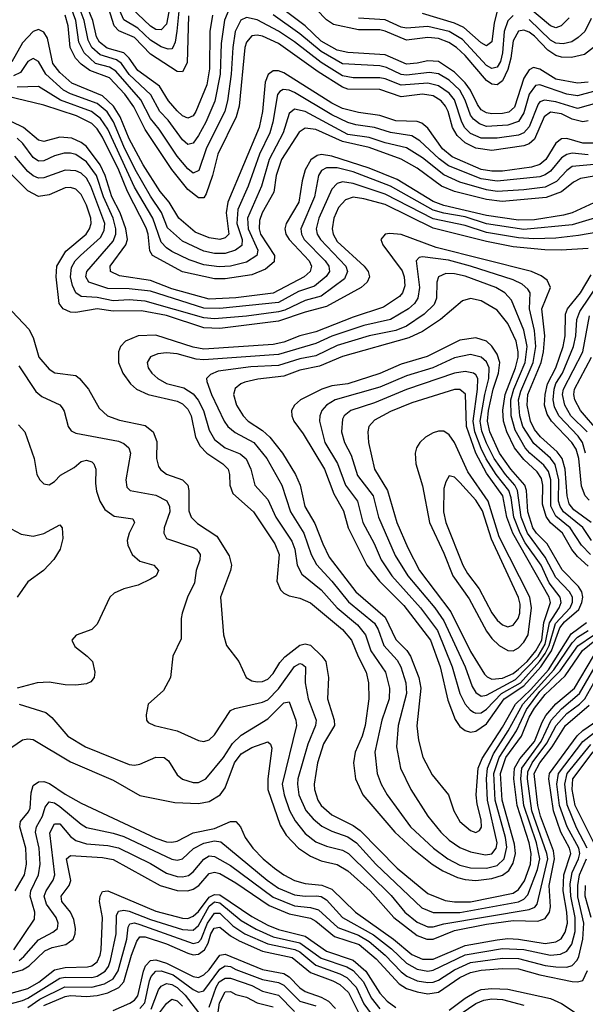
# Model space of a CAD drawing. Header units: inches. Extents: x 501365 to 657855, y 482276 to 547543.
# Tile 850 of 957: x 631040 to 633160, y 494925 to 498614. Entities that reach past the tile are written whole.
import ezdxf

# ---------------------------------------------------------------- set-up
doc = ezdxf.new("R2010")
doc.units = ezdxf.units.IN
doc.header["$MEASUREMENT"] = 0
doc.layers.add('A6439', color=7, linetype='Continuous')

msp = doc.modelspace()

# ---------------------------------------------------------------- linework, layer by layer
at = {"layer": 'A6439', "color": 5}
for points, elevation in [([(633210, 498302.9), (633130, 498280.6), (633050, 498306.4), (633007.5, 498312.5), (632990, 498305.6), (632982.8, 498297.2), (632950, 498212.2), (632930, 498189.9), (632910, 498181.5), (632830, 498169.5), (632770, 498169.7), (632730, 498187.8), (632708.3, 498208.3), (632696.7, 498230), (632670, 498313), (632650, 498337.9), (632610, 498365.8), (632570, 498375.4), (632470, 498367.9), (632410, 498392.6), (632390, 498396.4), (632290, 498395.7), (632250, 498403.9), (632170, 498452.7), (632070, 498530.6), (632010, 498570.9), (631930, 498612.6), (631890, 498621.9), (631868.5, 498611.5), (631847.9, 498570), (631838.3, 498510), (631833.1, 498410), (631819, 498310), (631808.9, 498271.1), (631739.5, 498130), (631711.8, 498048.2), (631690, 498038.9), (631670, 498055), (631630, 498102.1), (631563.2, 498203.2), (631530, 498243.6), (631493.6, 498313.6), (631400.9, 498420.9), (631376.2, 498436.1), (631324.6, 498450), (631281.2, 498490), (631262, 498530), (631250.3, 498610), (631199.5, 498750)], 4360), ([(631762.3, 498630), (631753.1, 498570), (631750.9, 498430), (631742, 498370), (631700.3, 498270), (631690, 498253.9), (631670, 498244.6), (631650, 498254), (631630, 498272.4), (631597.8, 498310), (631564.2, 498364.2), (631483, 498423), (631449.9, 498469.8), (631430, 498489.1), (631367.5, 498507.5), (631339.3, 498530), (631328.5, 498550), (631314.1, 498610), (631282, 498690)], 4320), ([(631639.3, 498670), (631629.5, 498570.5), (631622.4, 498530), (631614.1, 498510), (631610, 498505), (631596.4, 498503.6), (631570, 498511.4), (631530, 498537.4), (631482.5, 498582.5), (631430, 498613.3), (631396.5, 498690)], 4260), ([(631611.9, 498710), (631590, 498596.8), (631570, 498576.1), (631550, 498576.9), (631530, 498589.7), (631457.9, 498657.9)], 4240), ([(631831.7, 498668.3), (631808, 498612), (631795.6, 498524.4), (631791.1, 498410), (631771.5, 498308.5), (631737.9, 498230), (631710, 498179.3), (631690, 498151.6), (631670, 498145.9), (631650, 498163.2), (631597, 498237), (631565, 498270), (631531.8, 498331.8), (631450, 498408), (631421.7, 498450), (631403.4, 498463.4), (631341.4, 498481.5), (631309.9, 498509.9), (631296.8, 498536.8), (631281.6, 498610), (631259.2, 498670)], 4340), ([(631672.3, 498627.7), (631668, 498451.9), (631650, 498418.3), (631630, 498419.4), (631530, 498483.9), (631470, 498547.3), (631411.3, 498571.3), (631393.5, 498590), (631373.8, 498653.8)], 4280), ([(633170, 498379.6), (633130, 498376.2), (633050, 498391.2), (632990, 498428.5), (632965.6, 498434.4), (632950, 498426.3), (632930, 498395.1), (632894.5, 498285.5), (632873, 498267), (632850, 498262.1), (632810, 498260.8), (632790, 498264.6), (632770, 498275.9), (632755.5, 498295.5), (632730.1, 498350), (632710, 498377), (632670, 498417.2), (632610, 498456.5), (632570, 498460), (632529.8, 498450.2), (632490, 498447.1), (632410, 498481.8), (632270, 498491.3), (632230, 498499.6), (632170, 498532.6), (632110.5, 498590.5), (632010, 498665.7)], 4320), ([(633190, 498509.5), (633156.2, 498483.7), (633107.7, 498472.3), (633070, 498473.6), (633050, 498479.2), (633019.5, 498499.5), (632970, 498551.7), (632950, 498566.7), (632930, 498574.2), (632910, 498570.3), (632890, 498534.2), (632881.3, 498470), (632870, 498427.6), (632850, 498385.2), (632830, 498369), (632810, 498372), (632790, 498385.3), (632710, 498479), (632676.9, 498510), (632648.6, 498528.6), (632610, 498542.7), (632570, 498547.4), (632490, 498537), (632410, 498571), (632390, 498575.3), (632310, 498575.3), (632216, 498596), (632190, 498613.4), (632152.2, 498652.2)], 4280), ([(632830.7, 498650), (632818.1, 498601.9), (632809, 498531), (632790, 498515.8), (632770, 498526.4), (632704.2, 498584.2), (632670, 498600.8), (632550, 498637.4)], 4240), ([(633099.2, 498620.8), (633069.4, 498590.6), (633050, 498583.5), (633030, 498590.6), (632930, 498673.7)], 4240), ([(633170, 498234.3), (633150, 498231.2), (633110, 498241.6), (633070, 498261.4), (633030, 498266.8), (633005.7, 498250), (632970, 498166.6), (632950, 498148.2), (632930, 498141.3), (632810, 498123.5), (632750, 498131.8), (632710, 498152.3), (632680, 498180), (632662, 498210), (632646.3, 498270), (632636.4, 498290), (632619.1, 498310), (632590, 498327.9), (632550, 498335.1), (632470, 498325.1), (632390, 498351.8), (632270, 498353.5), (632250, 498360.4), (632158.5, 498418.5), (632010, 498524.3), (631950, 498552), (631930, 498555.9), (631910, 498553.3), (631890, 498530), (631884.3, 498510), (631862.1, 498290), (631851.6, 498250), (631782.7, 498110), (631763.2, 498030), (631738.7, 497961.3), (631730, 497946.9), (631710, 497946.1), (631670, 497978.1), (631610, 498052.9), (631510, 498202.1), (631467.8, 498287.8), (631434.3, 498334.3), (631376.2, 498396.2), (631303, 498423), (631270, 498447.4), (631249.2, 498470), (631229.2, 498509.2), (631221.9, 498590), (631210.5, 498630)], 4380), ([(633190, 498344.3), (633130, 498329), (633090, 498335.2), (632990, 498370.2), (632973.5, 498366.5), (632950, 498335), (632930, 498264.2), (632910, 498232.5), (632870, 498218), (632790, 498213.9), (632763, 498223), (632740.6, 498240.6), (632730, 498255.8), (632710, 498312.6), (632689.6, 498349.6), (632650, 498387.1), (632610, 498411.1), (632575.5, 498415.5), (632490, 498405.3), (632470, 498408.3), (632414.9, 498434.9), (632390, 498440.9), (632250, 498448.2), (632170, 498494.1), (632090, 498561.1), (631990, 498631.9)], 4340), ([(632890, 498628.9), (632870, 498608.9), (632855.3, 498570), (632849.8, 498490), (632842.5, 498457.5), (632830, 498435.7), (632810, 498431.3), (632790, 498442.1), (632699.8, 498539.8), (632650, 498569), (632570, 498588.7), (632490, 498581.9), (632470, 498586.2), (632410, 498612.9), (632310, 498619.7)], 4260), ([(633181.3, 498618.7), (633157.6, 498570), (633133.7, 498546.3), (633109, 498531), (633077, 498523), (633050, 498525.4), (633030, 498536.4), (632950, 498614.9)], 4260), ([(633188.8, 498151.2), (633150, 498151.6), (633090, 498168.4), (633070, 498167), (633050, 498151.1), (633011.8, 498090), (632990, 498070.7), (632958.8, 498061.2), (632850, 498046.4), (632810, 498046), (632770, 498052.4), (632660.4, 498100.4), (632624.3, 498130), (632570, 498206.7), (632546.6, 498226.6), (632530, 498231.7), (632450, 498234.8), (632390, 498254.9), (632310, 498265.8), (632250, 498281.3), (632210, 498300.9), (632030, 498414.7), (632010, 498421.6), (631990, 498422.1), (631971.7, 498408.3), (631960.5, 498379.5), (631950.4, 498269.6), (631938, 498210), (631820.6, 497930), (631814.4, 497890), (631823.3, 497810), (631810, 497796.2), (631790, 497789.9), (631750, 497796.3), (631697.5, 497817.5), (631637, 497870), (631600.2, 497930), (631565.9, 497970), (631502.5, 498070), (631450, 498167.7), (631416.4, 498250), (631391.5, 498290), (631350, 498328.7), (631235.6, 498375.6), (631190, 498415.7), (631163.8, 498450), (631143.9, 498543.9), (631130, 498567.2), (631110, 498577.2), (631090, 498569.3), (631050, 498527.5), (631010, 498456)], 4420), ([(633170, 498107.5), (633110, 498113.8), (633090, 498109.1), (633070, 498095.6), (633030, 498046.2), (633010, 498032.3), (632990, 498025.5), (632830, 498009.2), (632770, 498017.3), (632646.8, 498066.8), (632612.3, 498092.3), (632539.9, 498159.9), (632510, 498178.7), (632430, 498191.1), (632369.8, 498209.8), (632299.9, 498220.1), (632270, 498228.9), (632210, 498257.1), (632070, 498341), (632050, 498349.9), (632028, 498352), (632015.1, 498344.9), (632006.8, 498333.2), (631988.7, 498230), (631977.2, 498190), (631939.1, 498110), (631895.7, 497990), (631857.7, 497902.3), (631854.2, 497850), (631873.9, 497790), (631872.5, 497767.5), (631849.4, 497750.6), (631810, 497737.3), (631770, 497737.4), (631730, 497747), (631650, 497783.9), (631594.3, 497834.3), (631572, 497892), (631530, 497952.9), (631473, 498053), (631430, 498138.5), (631391.4, 498231.4), (631367.9, 498267.9), (631330, 498299.3), (631230, 498336.2), (631203.7, 498350), (631138.2, 498410), (631110, 498457.2), (631090, 498468.8), (631070, 498457.1), (631043.6, 498416.4), (631016.5, 498403.5)], 4440), ([(633207, 498073), (633110, 498063.3), (633090, 498048.9), (633052.3, 498007.7), (633010, 497985.9), (632930, 497975.7), (632830, 497970.6), (632790, 497975.9), (632690, 498005.2), (632630, 498032.7), (632550, 498095.9), (632490, 498133.7), (632410, 498152.3), (632350, 498172.6), (632270, 498183.6), (632110, 498269.7), (632070, 498278.5), (632050, 498262.6), (632026.9, 498190), (631975.2, 498090), (631945.9, 497990), (631894.2, 497870), (631895.9, 497830), (631933.1, 497750), (631929.2, 497730), (631890, 497705.8), (631830, 497690.7), (631787.3, 497687.3), (631730, 497695.4), (631674.6, 497714.6), (631610, 497745.3), (631590, 497758.5), (631570, 497779.7), (631538.5, 497870), (631470, 497986.4), (631370, 498203.4), (631343.4, 498243.4), (631309.6, 498269.5), (631192.4, 498312.4), (631110, 498363), (631030, 498361)], 4460), ([(633294.9, 498045.1), (633141.4, 498018.6), (633115.4, 498004.6), (633070, 497968.2), (633012.6, 497947.4), (632847.9, 497932.1), (632790, 497939.6), (632669.2, 497970), (632621.3, 497990), (632530, 498057.7), (632470, 498091), (632350, 498135.1), (632250, 498157.4), (632150, 498202.5), (632110, 498207.2), (632087.8, 498192.3), (632021.4, 498090), (632000.7, 498030), (631992.2, 497967.8), (631949.4, 497890.6), (631938.8, 497861.2), (631937, 497830), (631943, 497810), (631995.6, 497730), (631994, 497706), (631961.2, 497678.8), (631910, 497657.8), (631810, 497643.5), (631770, 497643.4), (631650, 497669.7), (631537.3, 497730), (631528, 497748), (631521.4, 497810), (631514.1, 497834.1), (631444.1, 497970), (631412, 498050), (631350, 498173.6), (631330, 498205.4), (631310, 498224.9), (631253.3, 498253.3), (631130, 498293.1), (630990, 498327.3)], 4480), ([(633192.1, 497927.9), (633110, 497890.4), (633078.4, 497881.6), (632970, 497864.4), (632910, 497862.1), (632790, 497880.6), (632630, 497917.5), (632590, 497932.3), (632454.6, 498014.6), (632350, 498057.7), (632210, 498102.7), (632171.5, 498108.5), (632155.5, 498104.5), (632131.6, 498088.4), (632109.4, 498050.6), (632098.2, 498010), (632086.3, 497930), (632038.8, 497850), (632033.7, 497830), (632037.7, 497810), (632049.8, 497790), (632124.6, 497710), (632133.9, 497690), (632128.8, 497670), (632106.4, 497650), (631990, 497589.4), (631850, 497571.8), (631750, 497566.4), (631610, 497606), (631530, 497636.4), (631414.6, 497654.6), (631379.9, 497670), (631378.7, 497690), (631438.1, 497770), (631443.5, 497790), (631438.3, 497830), (631416, 497890), (631385, 497950), (631360.7, 498030), (631341.5, 498070), (631290, 498138.5), (631270, 498154.2), (631235.2, 498170), (631190, 498173.3), (631130, 498157.7), (631120.1, 498159.9), (631110, 498162.4), (631054.6, 498210), (631010.8, 498230.8)], 4520), ([(633210, 497875.7), (633110, 497845.7), (632930, 497827.5), (632790, 497849.3), (632710, 497875.6), (632630, 497888.7), (632590, 497900.1), (632430, 497989.8), (632290, 498044.2), (632230, 498059), (632190, 498059), (632171.4, 498048.6), (632160.4, 498030), (632145.1, 497950), (632093.9, 497830), (632096.4, 497810), (632106.5, 497790), (632185.5, 497710), (632199, 497690), (632201.7, 497670), (632188.3, 497651.7), (632144.5, 497615.6), (632084.9, 497595.1), (632010, 497554.7), (631790, 497531.6), (631730, 497532.9), (631530, 497596.6), (631450, 497605.3), (631370, 497606.2), (631298.7, 497630), (631288, 497650), (631291.4, 497670), (631390, 497783.7), (631400, 497810), (631400.2, 497830), (631390.6, 497870), (631354.4, 497950), (631327.4, 498030), (631290, 498080.8), (631250, 498108.4), (631230, 498113.9), (631206.5, 498113.5), (631170, 498103.8), (631130, 498084.4), (631110, 498084), (631090, 498097.7), (631052.4, 498150), (631030, 498169.9)], 4540), ([(633330, 497838.4), (633134.9, 497805.1), (633050, 497795.3), (632967.3, 497792.7), (632910, 497796), (632790, 497816.4), (632710, 497843.1), (632590, 497867.4), (632410, 497960.5), (632290, 498000.5), (632250, 498006.4), (632230, 498000.5), (632210, 497978.9), (632161, 497870), (632151, 497830), (632155.2, 497810), (632167.3, 497790), (632262.3, 497690), (632268.4, 497670), (632256.9, 497643.1), (632170, 497578), (632110, 497561.4), (632034.3, 497525.7), (632010, 497519.1), (631890, 497502.6), (631770, 497493.7), (631730, 497496.3), (631510, 497559.4), (631450, 497564.2), (631390, 497560), (631330, 497572.8), (631270, 497576.6), (631250.2, 497590.2), (631238.3, 497618.3), (631229.9, 497650.1), (631234.3, 497685.7), (631248.3, 497710), (631267.4, 497730), (631342.7, 497797.3), (631356.4, 497823.6), (631358.7, 497850), (631307, 497990), (631290, 498019.8), (631270, 498038.4), (631250, 498047.8), (631210, 498050.3), (631130, 498021.1), (631110, 498020.3), (631090, 498028.9), (631070, 498045.2), (631021.8, 498101.8)], 4560), ([(633170, 497756.8), (633069.8, 497750.2), (633008.5, 497751.5), (632890, 497763), (632790, 497783.2), (632590, 497833.2), (632410, 497921.1), (632330, 497943), (632290, 497949), (632260.8, 497939.2), (632235.1, 497910), (632217.2, 497870), (632210.7, 497830), (632214.8, 497810), (632230, 497783.3), (632331.5, 497690), (632345.8, 497670), (632350.9, 497650), (632342.1, 497630), (632319.6, 497610), (632190, 497539.6), (632110, 497518.4), (632010, 497483.8), (631790, 497456.6), (631730, 497459.3), (631590, 497505.1), (631497, 497523), (631390, 497521.2), (631330, 497530.4), (631250, 497516.4), (631230, 497518.2), (631202.6, 497530), (631187.8, 497550), (631177.1, 497650), (631179.8, 497690), (631213.2, 497746.8), (631288.7, 497810), (631302.2, 497830), (631307.9, 497850), (631306.5, 497870), (631290, 497918.9), (631270, 497958.5), (631250, 497979), (631230, 497985), (631210, 497983.3), (631150, 497957.5), (631110, 497951.7), (631070, 497972.1), (630970, 498072.5)], 4580), ([(633181.2, 496730), (633117.3, 496777.3), (633099.6, 496799.6), (633091.3, 496830), (633084.9, 496930), (633072.8, 496970), (633054.6, 496994.6), (632991.7, 497051.7), (632970, 497078.7), (632954, 497110), (632942.4, 497170), (632944.8, 497210), (632994, 497330), (633003.7, 497370), (633007.8, 497430), (632996.7, 497530), (633029.2, 497610), (633017.4, 497637.4), (632994.7, 497654.7), (632957.7, 497670), (632600.9, 497760.9), (632470, 497808.4), (632427.1, 497812.9), (632410, 497809.8), (632393, 497790), (632400.4, 497770), (632473.1, 497673.1), (632481.3, 497650), (632483.2, 497616.8), (632475, 497590), (632463.8, 497576.2), (632403.4, 497536.6), (632290, 497499.5), (632150, 497444.2), (632090, 497429), (632030, 497405.2), (631990, 497397.4), (631730, 497378.9), (631690, 497386.4), (631550, 497431.5), (631484.2, 497430), (631436.3, 497410), (631418, 497390), (631410.1, 497370), (631410.1, 497330), (631426.9, 497290), (631455.7, 497250), (631477.4, 497230), (631521.3, 497210), (631630, 497184.8), (631650, 497174.6), (631670, 497154.3), (631682.5, 497130), (631698.4, 497050), (631715.9, 497015.9), (631741, 496990), (631801, 496950), (631821.3, 496930), (631826.8, 496910), (631827.4, 496870), (631839.2, 496839.2), (631916.3, 496770), (631996.6, 496650), (632012.8, 496610), (632004, 496510), (632017.6, 496477.6), (632030, 496465.4), (632050, 496455.1), (632090, 496447.3), (632130, 496429.6), (632249.7, 496330), (632283.3, 496290), (632308.2, 496228.2), (632338.8, 496170), (632347.3, 496130), (632348.9, 496070), (632335.3, 495970), (632323.7, 495930), (632297.2, 495870), (632291.2, 495830), (632299, 495770), (632326, 495710), (632446.2, 495570), (632511.2, 495510), (632585.9, 495450), (632625.7, 495425.7), (632681, 495401), (632710, 495392.7), (632750, 495389.6), (632810, 495396.6), (632850, 495409), (632873.1, 495426.9), (632890, 495454.3), (632897.7, 495490), (632895.1, 495524.9), (632848.7, 495690), (632842.3, 495790), (632861.8, 495850), (632921.2, 495930), (632950, 496000.6), (632970, 496035.2), (633010, 496085.6), (633084.1, 496155.9), (633149.5, 496250.5), (633221.6, 496310)], 4620), ([(633182.5, 496662.5), (633151.1, 496711.1), (633077.8, 496770), (633065.3, 496790), (633059.9, 496810), (633060.7, 496890), (633047.2, 496947.2), (633030, 496970.9), (632966.4, 497026.4), (632925.8, 497090), (632914.8, 497130), (632909.7, 497190), (632917.8, 497222.2), (632964.4, 497330), (632974, 497390), (632969.3, 497449.3), (632951.1, 497530), (632952.7, 497590), (632944.8, 497604.8), (632923.3, 497623.3), (632890, 497639.5), (632730, 497690.5), (632647.6, 497712.4), (632550, 497725.3), (632537.3, 497722.7), (632525.9, 497710), (632538.5, 497610), (632532.4, 497570), (632519.1, 497550), (632497.2, 497530), (632430, 497491), (632330, 497468.4), (632210, 497428.5), (632150, 497400.1), (632010, 497359.1), (631730, 497339.3), (631701.8, 497341.8), (631630, 497362.3), (631590, 497366.2), (631557.8, 497362.2), (631529.7, 497350.3), (631518.2, 497330), (631521.3, 497310), (631535.8, 497290), (631558, 497270), (631590, 497251), (631655.1, 497235.1), (631690, 497212.7), (631708.6, 497188.6), (631728.7, 497150), (631750, 497076.6), (631770, 497041.7), (631810, 497010.1), (631866.9, 496986.9), (631888.4, 496968.4), (631906.1, 496930), (631921.5, 496870), (631970, 496816.1), (632000.6, 496750), (632059.7, 496659.7), (632070.9, 496630), (632079.5, 496570), (632097, 496537), (632170, 496477.6), (632229.4, 496410), (632306.4, 496346.4), (632336.6, 496310), (632356.2, 496250), (632411.1, 496170), (632426.3, 496110), (632425.2, 496070), (632397.7, 495990), (632370.9, 495870), (632380.3, 495790), (632395.2, 495750), (632417.7, 495710), (632504.7, 495590), (632590.5, 495510), (632644.1, 495470), (632690, 495447.1), (632730, 495437.2), (632790, 495435.1), (632830, 495445.1), (632855.4, 495470), (632865.7, 495514.3), (632861.3, 495550), (632822.1, 495690), (632817.4, 495790), (632836.5, 495850), (632901.5, 495950), (632939.3, 496030), (632990, 496097.3), (633066, 496174), (633132.2, 496267.8), (633190, 496308.6)], 4640), ([(633179.6, 496610), (633145.7, 496645.7), (633103, 496710), (633050, 496753.6), (633030.9, 496790.9), (633030.1, 496890), (633021.3, 496921.3), (633004.8, 496944.8), (632951.5, 496990), (632934.7, 497010), (632896.6, 497076.6), (632881.9, 497130), (632881.1, 497190), (632891.5, 497230), (632934.8, 497330), (632941.6, 497390), (632930, 497450.5), (632883.2, 497563.2), (632858.5, 497590), (632825, 497610), (632710, 497653.1), (632670, 497662.2), (632636.7, 497663.3), (632609.6, 497650), (632604, 497630), (632602.3, 497570), (632593, 497547), (632556, 497510), (632490, 497465.3), (632450, 497449.7), (632350, 497429.2), (632230, 497393), (632150, 497355), (632090, 497343.8), (632010, 497317.9), (631906.8, 497313.2), (631783.6, 497296.5), (631754.8, 497285.2), (631740.5, 497270), (631741.3, 497258.7), (631759.4, 497210), (631806.9, 497110), (631820.6, 497090), (631847.1, 497067.1), (631917.7, 497030), (631966.6, 496970), (632022.4, 496870), (632054.8, 496770), (632105.4, 496690), (632132.5, 496610), (632152.3, 496572.3), (632210.4, 496510), (632272.5, 496432.5), (632370, 496353.6), (632384, 496330), (632404.4, 496270), (632454.6, 496214.6), (632468.5, 496190), (632487.1, 496130), (632490.3, 496090), (632457.9, 495970), (632452.6, 495890), (632466.7, 495810), (632505.5, 495730), (632569.1, 495630), (632618.4, 495570), (632650, 495540.3), (632690, 495513.3), (632730, 495496.2), (632785.2, 495485.2), (632810, 495489.5), (632826.1, 495510), (632830, 495530), (632792.7, 495690), (632789, 495770), (632793.3, 495810), (632816.3, 495863.7), (632871.2, 495950), (632926.1, 496050), (633042.2, 496177.8), (633110, 496279), (633130, 496300.4), (633170, 496325.5)], 4660), ([(633174.2, 496814.2), (633159.2, 496830), (633145.9, 496865.9), (633135.3, 496970), (633125.1, 497005.1), (633109.3, 497030), (633033, 497110), (633016.6, 497136.6), (633006.7, 497170), (633009.5, 497210), (633018, 497250), (633048.8, 497310), (633076.6, 497390), (633084, 497430), (633085.3, 497510), (633093.1, 497530), (633142.4, 497590), (633181.9, 497658.1)], 4580), ([(633161.1, 496990), (633149.6, 497029.6), (633133, 497053), (633060.5, 497130), (633043.8, 497163.8), (633039.8, 497190), (633042.8, 497230), (633049.4, 497250.6), (633074.6, 497290), (633116.1, 497390), (633124.5, 497430), (633128.4, 497490), (633139.1, 497520.9), (633212.2, 497627.8)], 4560), ([(630990, 497543.5), (631073.8, 497453.8), (631090, 497423.6), (631111.4, 497350), (631150, 497305), (631171.4, 497291.4), (631250, 497280.4), (631264, 497270), (631297.4, 497230), (631338.5, 497158.5), (631369.4, 497129.4), (631413.9, 497113.9), (631510, 497093.2), (631540.1, 497070), (631554, 497034), (631553.3, 496970), (631560.2, 496940.2), (631568.2, 496928.2), (631590, 496911.5), (631650.4, 496890.4), (631670, 496870.2), (631674.2, 496850), (631673.7, 496773.7), (631683.3, 496750), (631706.8, 496726.8), (631778.4, 496678.4), (631825.1, 496605.1), (631833.4, 496570), (631830.7, 496550), (631792.8, 496450), (631803.7, 496310), (631815.7, 496270), (631861.9, 496210), (631888.4, 496150), (631910, 496137), (631930, 496133), (631950, 496134.4), (631970, 496143.7), (631990, 496164.6), (632014.8, 496205.2), (632033.6, 496226.4), (632090, 496270.6), (632110, 496276.2), (632130.4, 496270.5), (632172.9, 496230), (632186.8, 496210), (632197.2, 496150), (632193.6, 496070), (632218.8, 495990), (632220.3, 495970), (632179, 495901), (632156.3, 495830), (632144.1, 495750), (632145.1, 495730), (632157.8, 495690), (632170.5, 495670), (632210, 495635), (632290, 495594.9), (632316.1, 495576.1), (632455.3, 495435.3), (632570, 495339.9), (632634.8, 495314.8), (632670, 495309.4), (632730, 495309.1), (632890, 495342), (632910, 495355.7), (632932, 495388), (632954.7, 495450), (632957.2, 495490), (632949.6, 495530), (632904.3, 495670), (632892.4, 495770), (632894.7, 495810), (632914.7, 495845.3), (632969, 495910), (632997.6, 495982.4), (633012.5, 496007.5), (633050, 496050.4), (633118.9, 496110), (633190.3, 496230)], 4580), ([(633170, 496567.2), (633130, 496603), (633108.8, 496628.8), (633074.4, 496690), (633029, 496729), (633012.8, 496752.8), (632999.3, 496799.3), (633001, 496870), (632995.5, 496895.5), (632979.6, 496919.6), (632930, 496965.6), (632894.9, 497010), (632865.3, 497070), (632853.3, 497110), (632850.6, 497150.6), (632859.4, 497210), (632898.1, 497310), (632907.6, 497350), (632908.7, 497370), (632901, 497410), (632870, 497476.2), (632830, 497525.8), (632770, 497559.9), (632730, 497568.9), (632700.1, 497559.9), (632616.8, 497490), (632550, 497445.1), (632498.5, 497421.5), (632250, 497351.4), (632163.7, 497316.3), (632090, 497300.2), (632030, 497278.8), (631932.4, 497267.6), (631884.4, 497255.6), (631869.3, 497250), (631847.7, 497232.3), (631840.9, 497210), (631853.1, 497170), (631877.7, 497130), (631896.8, 497110), (631950, 497074.7), (631977.7, 497050), (632024.5, 496990), (632073.5, 496910), (632091, 496870), (632109.1, 496790), (632146.6, 496726.6), (632175.6, 496650), (632200.5, 496600.5), (632299.4, 496470), (632410, 496375.4), (632450, 496291.5), (632491.1, 496251), (632505.1, 496230), (632535.7, 496150), (632543.9, 496110), (632528.3, 495968.3), (632534.3, 495914.3), (632551.2, 495851.2), (632585.4, 495785.4), (632647.2, 495710), (632666.9, 495650), (632690, 495610.2), (632730, 495576.8), (632750, 495568.5), (632763.9, 495576.1), (632770.5, 495589.5), (632770, 495616.9), (632754.8, 495674.8), (632751.3, 495710), (632758.4, 495810), (632773.4, 495846.6), (632850, 495963.2), (632897.8, 496050), (632955.5, 496104.5), (633021.4, 496178.6), (633106.7, 496313.3), (633164.4, 496355.6)], 4680), ([(633166.2, 497070), (633106, 497130), (633083.5, 497170), (633074.2, 497210), (633077.9, 497230), (633150, 497370), (633175.9, 497504.1)], 4540), ([(633210.6, 497070), (633141.4, 497150), (633120.9, 497190), (633116.3, 497210), (633119.1, 497230), (633183.6, 497350)], 4520), ([(631036.7, 497316.7), (631100.3, 497220.3), (631122.7, 497202.7), (631190, 497171), (631199.7, 497159.7), (631207.1, 497147.1), (631221.4, 497090), (631233.2, 497073.1), (631250, 497064.6), (631410, 497035.4), (631430, 497026.4), (631449.3, 497010), (631455.3, 496990), (631437.8, 496890), (631442.1, 496862.1), (631454, 496850), (631550, 496832.8), (631591.5, 496811.5), (631601.7, 496790), (631602.5, 496770), (631581.1, 496710), (631579.8, 496690), (631590, 496670.3), (631690, 496636.9), (631702.9, 496630), (631716.4, 496610), (631715.7, 496590), (631701.7, 496550), (631695.4, 496504.6), (631668.6, 496450), (631648.6, 496390), (631644.6, 496370), (631645.4, 496294.6), (631614.3, 496230), (631605.8, 496150), (631579.4, 496100.6), (631521.6, 496050), (631514, 496010), (631514.9, 495990), (631521.2, 495981.2), (631544.7, 495970), (631630, 495950.1), (631710, 495913.9), (631730, 495910.2), (631750, 495916), (631770, 495935.2), (631830, 496026.5), (631846.3, 496033.7), (631950, 496056.6), (631970, 496066.4), (632010, 496107.5), (632070, 496190.5), (632090, 496202.6), (632099.1, 496199.1), (632111, 496190), (632109.7, 496130), (632121.1, 496070), (632151.5, 495990), (632149, 495970), (632119.9, 495900.1), (632083, 495770), (632080.9, 495750), (632085.9, 495710), (632111.9, 495651.9), (632139.8, 495619.8), (632172.7, 495592.7), (632210, 495573.5), (632270, 495553.2), (632302.7, 495530), (632374.6, 495450), (632546.7, 495286.7), (632590, 495269.2), (632690, 495269.9), (632910, 495309.5), (632930, 495319.8), (632944.9, 495335.1), (632980.8, 495430), (632989.8, 495470), (632976.9, 495530), (632929.1, 495670), (632918, 495770), (632921.6, 495810), (632994.4, 495910), (633032, 495990), (633070, 496032.8), (633138.6, 496090), (633218.8, 496230)], 4560), ([(631036.1, 497096.1), (631058.9, 497070), (631094, 496970), (631104.7, 496910), (631114.9, 496890), (631130, 496874.9), (631150, 496871.7), (631170, 496883.6), (631192.9, 496907), (631243.6, 496936.4), (631270, 496958.1), (631290, 496964), (631310, 496957.1), (631317.5, 496950), (631325.2, 496930), (631323.6, 496876.4), (631327.7, 496847.7), (631340.1, 496810), (631358.9, 496778.9), (631393.5, 496753.5), (631464.4, 496744.4), (631470.1, 496730), (631450.7, 496690), (631443.4, 496663.4), (631444.9, 496644.9), (631461.2, 496610), (631490, 496585.2), (631543.1, 496570), (631560.2, 496550), (631551.3, 496530), (631530, 496518), (631484, 496496), (631430, 496481.6), (631394.4, 496465.6), (631378, 496450), (631330, 496349.6), (631310, 496329.6), (631252, 496308), (631235.5, 496290), (631246.1, 496266.1), (631293.4, 496230), (631312.4, 496210), (631322, 496170), (631319.5, 496150), (631306.5, 496133.5), (631290, 496125.6), (631250, 496121.1), (631210, 496121.7), (631150, 496132), (631106, 496130), (631031, 496110)], 4540), ([(630970, 496726.4), (631046, 496686), (631090, 496679.3), (631131, 496689), (631190, 496721.3), (631198.9, 496710), (631202, 496670), (631191.8, 496630), (631168.5, 496591.5), (631129.1, 496550.9), (631070, 496508.5), (631030, 496451.1)], 4520), ([(631038, 496050), (631138.5, 496018.5), (631160.1, 496000.1), (631220.2, 495930), (631286.2, 495890), (631450, 495823.6), (631470, 495821.2), (631490, 495825.4), (631550, 495850.7), (631582, 495850), (631597.7, 495837.7), (631630, 495784.5), (631650, 495768.8), (631690, 495755.9), (631710, 495756.8), (631737.3, 495770), (631803.9, 495850), (631838.1, 495901.9), (631870, 495934.1), (631970, 495994.7), (632030, 496055.3), (632050, 496059), (632075.2, 495990), (632076.9, 495970), (632024.2, 495750), (632030.8, 495710), (632051.8, 495651.8), (632072.3, 495612.3), (632110, 495565.4), (632150, 495534.5), (632190, 495518.4), (632250, 495503.1), (632272.2, 495490), (632432.4, 495332.4), (632483.6, 495270), (632530, 495232.7), (632570, 495216.2), (632590, 495216.2), (632630, 495227), (632950, 495280.4), (632970.9, 495289.1), (632979.7, 495300.3), (633019, 495470), (633016.2, 495490), (632959.1, 495650), (632943.4, 495770), (632944.2, 495795.8), (632960.4, 495830), (633015.9, 495904.1), (633050.1, 495970), (633090, 496014.3), (633138.7, 496050), (633157.5, 496070), (633248.6, 496230)], 4540), ([(630990, 495875.3), (631050, 495916.4), (631070, 495920.4), (631090, 495916.9), (631230, 495834.3), (631390, 495765.5), (631490, 495708.1), (631621.6, 495681.6), (631710, 495677.3), (631750, 495685.1), (631790.8, 495710), (631810, 495736.3), (631845.4, 495830), (631870, 495863.2), (631910, 495887.1), (631970, 495908.7), (631979.6, 495899.6), (631984.4, 495884.4), (631969.4, 495770.6), (631970.3, 495730), (632016.2, 495596.1), (632039, 495559), (632085.2, 495510), (632130, 495479.8), (632170, 495462.8), (632230, 495449.2), (632270, 495425.2), (632353.3, 495350), (632442.7, 495250), (632530, 495183.7), (632565.6, 495170), (632590, 495169.3), (632670, 495201.3), (632790, 495225.6), (632890, 495239), (632982.5, 495237.5), (633010, 495246.6), (633025.6, 495270), (633029.7, 495290), (633023.8, 495370), (633044.4, 495470), (633040.3, 495500.3), (632991.4, 495630), (632981.8, 495670), (632968.7, 495790), (632988.8, 495830), (633035.4, 495890), (633085.7, 495970), (633174.6, 496045.5)], 4520), ([(631023.1, 495350), (631057.5, 495410), (631065.3, 495450), (631062.7, 495510), (631040.5, 495590), (631043.6, 495610), (631073.5, 495646.5), (631079.7, 495660.3), (631082.5, 495717.5), (631090, 495744.6), (631110, 495758.6), (631130, 495759.8), (631152, 495752), (631210, 495712.3), (631270, 495678.7), (631550, 495548.2), (631590, 495534), (631610, 495532.2), (631630, 495536.6), (631690, 495568.1), (631770, 495583.9), (631830, 495610.3), (631850.6, 495610.6), (631868.1, 495590), (631884.8, 495550), (631913.9, 495510), (631952.3, 495470), (631994.8, 495434.8), (632030.1, 495410), (632070, 495389.8), (632110, 495377.6), (632172.1, 495372.1), (632210, 495356.6), (632298.2, 495270), (632441.2, 495170), (632510, 495111.6), (632550, 495094.6), (632590, 495095.1), (632710, 495145.2), (632830, 495167.5), (632870, 495171.5), (632910, 495169.5), (633010, 495152.6), (633050, 495158.9), (633069.1, 495170.9), (633084.5, 495195.5), (633092.5, 495230), (633091.2, 495270), (633077.1, 495350), (633079.3, 495410), (633105.6, 495490), (633100.3, 495510), (633068.3, 495570), (633040.3, 495650), (633023.1, 495770), (633025.2, 495790), (633129.2, 495930.9), (633150, 495951), (633207.1, 495990)], 4480), ([(631018.4, 495130), (631095.8, 495244.2), (631096.5, 495270), (631079, 495330), (631082.4, 495350), (631111, 495410), (631116.9, 495450), (631113.5, 495510), (631099.7, 495570), (631103.2, 495590), (631125.1, 495630), (631135.8, 495664.2), (631150, 495683.8), (631170, 495679.7), (631190, 495667), (631270, 495600.1), (631290, 495588.3), (631390, 495566.9), (631430, 495553.8), (631610, 495469.4), (631630, 495465.9), (631650, 495470.1), (631691.4, 495508.6), (631730.7, 495529.3), (631770, 495538), (631793.6, 495533.6), (631966.9, 495390), (632010, 495361.1), (632070, 495335.9), (632110, 495331), (632152.2, 495332.2), (632170, 495329.3), (632190, 495317.4), (632250.1, 495250), (632365.9, 495185.9), (632433.8, 495133.8), (632490, 495079.4), (632530, 495057.2), (632570, 495050), (632590, 495052.9), (632710, 495110.2), (632850, 495135.1), (632930, 495131.3), (633030, 495109), (633067.2, 495112.8), (633090, 495124.4), (633109.3, 495150.7), (633121.4, 495198.6), (633122.1, 495250), (633105.1, 495330), (633103.6, 495376.4), (633110, 495419.6), (633134.4, 495470), (633138.8, 495490), (633135.3, 495510), (633091.8, 495590), (633063.2, 495670), (633053.7, 495750), (633058.9, 495790), (633151, 495910), (633230, 495972.8)], 4460), ([(633167.1, 495510), (633126.9, 495586.9), (633092.2, 495672.2), (633082.5, 495750), (633092.2, 495790), (633180.8, 495899.2)], 4440), ([(633191.4, 495530), (633122.3, 495670), (633110.4, 495730), (633112.6, 495770), (633189.5, 495870.6)], 4420), ([(631038, 495090), (631055.8, 495104.2), (631110, 495166.5), (631164.7, 495195.3), (631182.1, 495210), (631184.4, 495230), (631177, 495250), (631140, 495300), (631132, 495330), (631139, 495350), (631165.9, 495390), (631171.9, 495410), (631152.8, 495567.2), (631170, 495601.1), (631190, 495600.9), (631230, 495553.5), (631250, 495538.8), (631290, 495526.9), (631370, 495520.2), (631410, 495511.8), (631530, 495453.2), (631590, 495416.7), (631630, 495404.5), (631650, 495402.6), (631672.4, 495407.6), (631690, 495421.6), (631730, 495469), (631750, 495481.6), (631770, 495479.3), (631830, 495444.8), (631990, 495326.2), (632070, 495294.1), (632130, 495288.6), (632159.7, 495279.7), (632232.9, 495212.9), (632310, 495184), (632350, 495161.1), (632409.3, 495110), (632470, 495046.8), (632491.1, 495031.1), (632530, 495013.9), (632570, 495006.9), (632590, 495009), (632610, 495016.4), (632670, 495054.9), (632730, 495081.5), (632850, 495098), (632910, 495097.6), (633010, 495071.2), (633050, 495065.3), (633090, 495065.1), (633110, 495070.4), (633129, 495091), (633135.2, 495104.8), (633150.9, 495169.1), (633154, 495230), (633132.4, 495327.6), (633131.4, 495370), (633138, 495410), (633164.6, 495470)], 4440), ([(630950, 495027.1), (631050, 495054), (631075.4, 495070), (631134, 495126), (631161.3, 495138.7), (631213.3, 495150), (631240.7, 495170), (631248, 495190), (631248.8, 495210), (631243, 495243), (631229.9, 495270), (631197.6, 495310), (631195.8, 495330), (631225.8, 495370), (631231.4, 495388.6), (631215.7, 495470), (631230, 495483), (631350, 495475.2), (631390, 495467.8), (631566.5, 495370), (631630, 495351.9), (631670, 495350.6), (631690, 495356.5), (631710.8, 495370), (631750, 495415), (631770, 495420.1), (631790, 495415.4), (631850, 495380.7), (631975.1, 495295.1), (632050, 495263.8), (632130, 495247.8), (632150, 495237.5), (632219.9, 495179.9), (632312.6, 495150), (632376.2, 495096.2), (632462.4, 495002.4), (632490, 494984.9), (632530, 494971.9), (632570, 494965.3), (632609.4, 494970.6), (632690, 495026.2), (632730, 495044.6), (632770, 495053.7), (632850, 495060.2), (632910, 495058.4), (632990, 495035.9), (633110, 495011.4), (633130, 495009.1), (633150, 495015.1), (633167.9, 495052.1)], 4420), ([(633181.6, 495250), (633159.4, 495330), (633160.3, 495370)], 4420), ([(630990, 494961.7), (631070, 494984.9), (631111.2, 495008.8), (631170, 495054.4), (631210, 495063.1), (631293.8, 495066.2), (631310.4, 495070), (631330, 495084.4), (631342.2, 495110), (631345.7, 495130), (631350.5, 495250), (631338.6, 495310), (631341.4, 495330), (631350, 495348.6), (631370, 495350.8), (631550, 495274.9), (631650, 495248.3), (631670, 495247), (631690, 495255.1), (631710, 495273.7), (631750, 495326.6), (631770, 495336.9), (631790, 495335.5), (631910, 495253.8), (631970, 495222), (632010, 495205.9), (632110, 495181.1), (632190, 495124.1), (632290.2, 495090.2), (632337.6, 495050), (632390, 494967.8), (632416.8, 494936.8), (632450, 494913.6)], 4380), ([(630990, 494923.6), (631050, 494939.2), (631070, 494948.6), (631190, 495023.7), (631210, 495027.5), (631310, 495026.4), (631330, 495031.4), (631360.8, 495050), (631372.9, 495067.1), (631380.6, 495090), (631401.6, 495190), (631402.5, 495257.5), (631410, 495274.9), (631430, 495277.9), (631450, 495274.6), (631530, 495243.2), (631650, 495206.2), (631690, 495202.9), (631710, 495220.9), (631750, 495293.2), (631770, 495308.7), (631790, 495306), (631870, 495238.8), (631926.5, 495206.5), (631990, 495178.3), (632090, 495156), (632170, 495098.9), (632265.6, 495065.6), (632290, 495052.4), (632328, 495010), (632357.2, 494950), (632390, 494908.8)], 4360), ([(631070, 494914), (631115.7, 494944.3), (631209.1, 494990.9), (631310.1, 494989.9), (631357.6, 495002.4), (631390, 495021.4), (631408.6, 495051.4), (631442, 495170), (631446.1, 495213.9), (631453.1, 495226.9), (631470, 495230.8), (631490, 495224.8), (631690, 495153.1), (631710, 495157.9), (631720.4, 495170), (631743.9, 495230), (631770, 495266.3), (631790, 495267.2), (631838.9, 495218.9), (631884.4, 495190), (631970, 495151.4), (632071, 495131), (632090, 495121.5), (632150, 495072.3), (632240, 495040), (632266.3, 495026.3), (632301.3, 494990), (632330, 494926.8), (632357.2, 494890)], 4340), ([(631130, 494920.5), (631210, 494954.6), (631230, 494958.8), (631290, 494955.2), (631330, 494959), (631370, 494968.8), (631411.5, 494988.5), (631430.5, 495010), (631459, 495110), (631478.6, 495161.4), (631490, 495177.6), (631510, 495178.2), (631590, 495151.9), (631670, 495116.7), (631690, 495111.3), (631710, 495113.2), (631733.2, 495130), (631746, 495154), (631756.4, 495190), (631769, 495211), (631790, 495214.6), (631830, 495182.3), (631862.7, 495162.7), (631950, 495124.2), (632061.3, 495101.3), (632130, 495044.7), (632214, 495014), (632240, 495000), (632271.8, 494970), (632310, 494894.7)], 4320), ([(631390, 494901.8), (631452.5, 494930), (631470, 494941.1), (631482.4, 494957.6), (631503.6, 495050), (631511.7, 495070), (631530, 495090), (631550, 495091.7), (631590, 495079.3), (631690, 495029.8), (631710, 495026.4), (631730, 495035.6), (631750, 495055.2), (631790, 495109.8), (631810, 495113.3), (631950, 495056.2), (632030, 495041.2), (632050, 495028.6), (632090, 494986.6), (632110, 494973.1), (632170, 494952.8), (632197.3, 494937.3), (632223.9, 494910)], 4280), ([(631490, 494910), (631508.5, 494931.5), (631526.2, 495013.8), (631533.4, 495030), (631550, 495049.1), (631570, 495051.1), (631615.5, 495035.5), (631690, 494981.1), (631710, 494971.5), (631730, 494975.5), (631790, 495057.6), (631810, 495069.1), (631830, 495067.3), (631850, 495056), (631950, 495018.7), (632010, 495007), (632030, 494996.9), (632090, 494937.5), (632150, 494919.4)], 4260), ([(631533.1, 494906.9), (631560.8, 494979.2), (631570, 494993.5), (631590, 495003.8), (631610, 494999.7), (631630, 494988.4), (631659.9, 494959.9), (631710, 494894.8)], 4240), ([(631750, 494914.4), (631776.1, 494990), (631787.3, 495010), (631810, 495023.9), (631830, 495023), (631910, 494995.9), (631950, 494974.8), (632010, 494959.5), (632070, 494898.2)], 4240), ([(631779.8, 494870), (631788.5, 494931.5), (631810, 494972.7), (631830, 494973.4), (631850, 494962.8), (631890, 494952.4), (631930.4, 494930.4), (631990, 494916.3)], 4220), ([(632650, 494904), (632710, 494948.9), (632750, 494972.7), (632770, 494980.5), (632810, 494984.5), (632870, 494981.8), (633030, 494947.3), (633070, 494928.1), (633128.9, 494890)], 4380), ([(631557, 494883), (631590, 494928.9), (631610, 494944.9), (631630, 494938.8), (631650, 494917.9)], 4220), ([(632663.1, 494870), (632750, 494928), (632779.3, 494940.7), (632810, 494946.2), (632850, 494943.9), (632930, 494922.3)], 4360)]:
    msp.add_lwpolyline(points, dxfattribs=dict(at, elevation=elevation))
for points, elevation in [([(632750, 497422.2), (632690, 497413.3), (632567.4, 497352.6), (632470, 497322.9), (632390, 497288.1), (632270.2, 497250), (632210, 497242.4), (632172.2, 497230), (632092.8, 497190), (632069.5, 497170), (632059, 497150), (632059.4, 497130), (632067.5, 497110), (632102.3, 497062.3), (632181.9, 496930), (632217.1, 496837.1), (632254, 496774), (632270.7, 496710), (632341.6, 496570), (632388.1, 496510), (632479.9, 496419.9), (632579.1, 496290), (632615.7, 496190), (632644.2, 496064.2), (632671.7, 495991.7), (632690, 495966), (632710, 495950.6), (632730, 495945.2), (632750, 495948), (632790, 495976.3), (632856.1, 496070), (632930, 496118.4), (632992.6, 496190), (633032.7, 496250), (633064.4, 496335.6), (633082.4, 496357.6), (633135.6, 496404.4), (633147.3, 496430), (633150, 496450), (633146.6, 496470), (633134.8, 496490), (633072.5, 496552.5), (633017.2, 496650), (632977.5, 496690), (632963.8, 496710), (632944.7, 496770), (632939.2, 496850), (632933.7, 496870), (632881.1, 496930), (632838.6, 496990), (632802.1, 497070), (632792.9, 497110), (632796.7, 497150), (632814.3, 497230), (632835, 497290), (632839, 497330), (632830, 497361.2), (632810, 497391.1), (632789, 497409)], 4720), ([(632730, 497359), (632670, 497347.1), (632588.8, 497310), (632490, 497279.4), (632390, 497236.9), (632222, 497190), (632189.5, 497170), (632172.7, 497150), (632164.8, 497130), (632163.9, 497110), (632183.7, 497030), (632231.1, 496951.1), (632261.6, 496870), (632305.8, 496810), (632325.9, 496730), (632368.9, 496651.1), (632395.1, 496590), (632435.3, 496530), (632541.6, 496410), (632606, 496326), (632661.3, 496190), (632689.5, 496090), (632709.6, 496049.6), (632727.9, 496027.9), (632740.2, 496020.2), (632750, 496015.7), (632770, 496017.3), (632790, 496030.9), (632845.9, 496090), (632917.3, 496130), (632988.7, 496210), (633010, 496239.4), (633024.9, 496270), (633048.7, 496351.3), (633102.7, 496410), (633112.3, 496432.3), (633111.6, 496450), (633100.9, 496470), (633050, 496523.8), (633010, 496600.9), (632943.1, 496690), (632919.8, 496750), (632906.1, 496850), (632895.8, 496870), (632860.5, 496910), (632818.8, 496970), (632790, 497027.7), (632772.3, 497072.3), (632766.2, 497110), (632782.9, 497210), (632798.4, 497270), (632800.1, 497310), (632790, 497332.5), (632770, 497349.5)], 4740), ([(632710, 497296.3), (632670, 497289.6), (632490, 497228.4), (632370, 497177.9), (632280.9, 497150), (632256.2, 497130), (632250, 497116.8), (632246.4, 497070), (632257.6, 497030), (632281.9, 496981.9), (632306.4, 496906.4), (632364.5, 496830), (632384.2, 496750), (632446.7, 496606.7), (632494.3, 496530), (632595.9, 496410), (632630, 496362), (632709.8, 496190), (632736.2, 496116.2), (632750, 496092.8), (632770, 496079.7), (632790, 496083.8), (632897.6, 496142.4), (632983.6, 496230), (633010, 496274), (633026.2, 496353.8), (633061.3, 496410), (633069.1, 496430), (633065.2, 496450), (633024.1, 496504.1), (632993.9, 496570), (632934.1, 496654.1), (632915.1, 496690), (632892, 496750), (632882.3, 496822.3), (632872.8, 496850), (632825.9, 496910), (632788.5, 496968.5), (632770, 497007.3), (632746.4, 497070), (632739.8, 497110), (632756.3, 497230), (632756.7, 497270), (632750, 497283.6), (632741, 497290)], 4760), ([(632670, 497228.3), (632510, 497179), (632430, 497145.4), (632370, 497113.7), (632348.4, 497090), (632344.5, 497070), (632347.5, 497030), (632369.7, 496930), (632417.9, 496850), (632453.9, 496730), (632495.2, 496635.2), (632538.5, 496550), (632655.7, 496395.7), (632730, 496247.4), (632782.6, 496162.6), (632791.9, 496151.9), (632810, 496143.5), (632850, 496146.6), (632890, 496164.8), (632910, 496180.4), (632942.3, 496210), (632974.7, 496250), (632996.5, 496290), (633003.9, 496356.1), (633028.9, 496430), (633024.1, 496450), (632888.3, 496690), (632865.4, 496750), (632850.6, 496830.6), (632790, 496914.8), (632750.1, 496990), (632714.5, 497090), (632710.4, 497210.4), (632690, 497227.9)], 4780), ([(632630, 497072.8), (632610, 497072.4), (632590, 497065.6), (632560.9, 497050), (632539.2, 497030), (632527, 497010), (632522.5, 496990), (632525.3, 496950), (632550, 496867), (632575.3, 496730), (632630, 496615), (632663.4, 496530), (632724, 496444), (632790, 496323.3), (632810, 496296), (632837.6, 496270), (632870, 496251.2), (632890, 496249), (632910, 496260.6), (632930, 496282.5), (632945.4, 496310), (632958, 496410), (632951.7, 496450), (632836.6, 496676.6), (632795.6, 496810), (632719.4, 496919.4), (632670, 497030.3), (632650, 497059.2)], 4820), ([(632650, 496905.4), (632636.9, 496883.1), (632630, 496858), (632628.1, 496770), (632637.3, 496730), (632701, 496570), (632718.7, 496538.7), (632761.6, 496481.6), (632810, 496392.1), (632830, 496364.1), (632850, 496346.8), (632870, 496339.9), (632890, 496345.4), (632908.2, 496370), (632914.2, 496390), (632915.7, 496424.3), (632910, 496449.8), (632807.8, 496667.8), (632774.2, 496774.2), (632750, 496813.7), (632690, 496880.4), (632670, 496899.4)], 4840)]:
    msp.add_lwpolyline(points, close=True, dxfattribs=dict(at, elevation=elevation))

doc.saveas('drawing.dxf')
